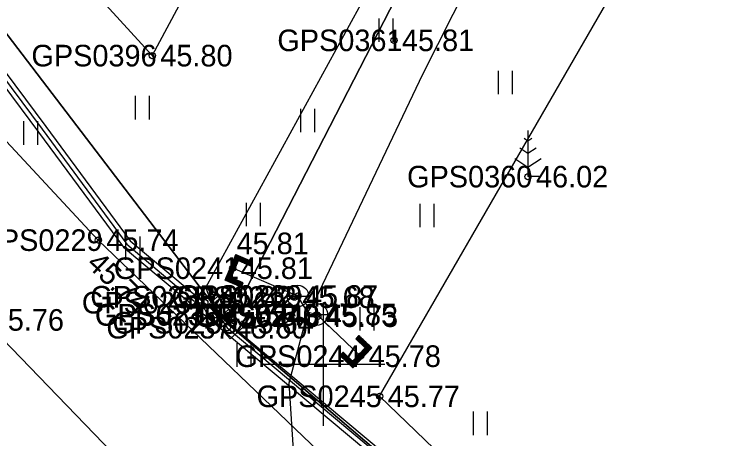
# Model space of a CAD drawing. Extents: x 551623 to 559850, y 6561220 to 6567135.
# Drawn here: x 557239.98 to 557262.93, y 6565497.58 to 6565511.35 of the extents above; entities that cross this region are included whole.
import ezdxf

# ---------------------------------------------------------------- set-up
doc = ezdxf.new("R2010")
doc.units = 0
for name, color, linetype in [('ELRAJATISMP', 7, 'Continuous'), ('HALJASTUS', 7, 'Continuous'), ('KORGUS-EH2000', 7, 'Continuous'), ('MOOTKORG-EH2000', 7, 'Continuous'), ('MOOTMPUNKT', 7, 'Continuous'), ('MOOTNR', 7, 'Continuous'), ('MOOTPIIR', 7, 'Continuous'), ('MPKAABEL', 7, 'Continuous'), ('PIIR', 7, 'Continuous'), ('PUU', 7, 'Continuous'), ('TEE', 7, 'Continuous'), ('VKAEV', 7, 'Continuous'), ('VORK', 7, 'Continuous'), ('VTRASS', 7, 'Continuous')]:
    doc.layers.add(name, color=color, linetype=linetype)

msp = doc.modelspace()

# ---------------------------------------------------------------- linework, layer by layer
at = {"layer": 'ELRAJATISMP'}
for p, q in [((557246.579, 6565502.192), (557246.136, 6565501.791)), ((557246.761, 6565501.99), (557246.319, 6565501.59)), ((557246.937, 6565501.767), (557246.493, 6565501.368)), ((557247.118, 6565501.565), (557246.674, 6565501.166))]:
    msp.add_line(p, q, dxfattribs=at)
for points in [[(557246.269, 6565502.534), (557247.071, 6565501.648), (557246.628, 6565501.248), (557245.826, 6565502.133)], [(557246.628, 6565502.111), (557247.426, 6565501.222), (557246.982, 6565500.823), (557246.184, 6565501.712)]]:
    msp.add_lwpolyline(points, close=True, dxfattribs=at)
at = {"layer": 'HALJASTUS'}
for p, q in [((557251.807, 6565511.208), (557251.807, 6565510.447)), ((557252.262, 6565511.208), (557252.262, 6565510.447)), ((557255.674, 6565509.509), (557255.674, 6565508.748)), ((557256.129, 6565509.509), (557256.129, 6565508.748)), ((557243.908, 6565508.694), (557243.908, 6565507.933)), ((557244.363, 6565508.694), (557244.363, 6565507.933)), ((557249.266, 6565508.28), (557249.266, 6565507.519)), ((557249.721, 6565508.28), (557249.721, 6565507.519)), ((557240.285, 6565507.874), (557240.285, 6565507.113)), ((557240.74, 6565507.874), (557240.74, 6565507.113)), ((557247.505, 6565505.231), (557247.505, 6565504.47)), ((557247.96, 6565505.231), (557247.96, 6565504.47)), ((557253.139, 6565505.199), (557253.139, 6565504.438)), ((557253.594, 6565505.199), (557253.594, 6565504.438)), ((557243.597, 6565504.141), (557243.597, 6565503.38)), ((557244.052, 6565504.141), (557244.052, 6565503.38)), ((557251.185, 6565501.846), (557251.185, 6565501.085)), ((557251.64, 6565501.846), (557251.64, 6565501.085)), ((557247.202, 6565500.676), (557247.202, 6565499.915)), ((557247.657, 6565500.676), (557247.657, 6565499.915)), ((557254.864, 6565498.461), (557254.864, 6565497.7)), ((557255.319, 6565498.461), (557255.319, 6565497.7))]:
    msp.add_line(p, q, dxfattribs=at)
at = {"layer": 'KORGUS-EH2000'}
for centre in [(557252.295, 6565510.496), (557244.461, 6565510.001), (557242.71, 6565504.019), (557247.067, 6565503.109), (557251.832, 6565498.956)]:
    msp.add_circle(centre, 0.1, dxfattribs=at)
at = {"layer": 'MOOTMPUNKT'}
for centre in [(557252.295, 6565510.496), (557244.461, 6565510.001), (557256.641, 6565506.078), (557242.71, 6565504.019), (557247.067, 6565503.109), (557246.372, 6565502.183), (557249.07, 6565502.169), (557249.183, 6565502.208), (557246.167, 6565501.993), (557246.519, 6565501.595), (557246.525, 6565501.598), (557249.794, 6565501.606), (557249.829, 6565501.554), (557246.892, 6565501.18), (557247.092, 6565501.338), (557251.215, 6565500.258), (557251.832, 6565498.956)]:
    msp.add_circle(centre, 0.1, dxfattribs=at)
at = {"layer": 'MOOTPIIR'}
msp.add_lwpolyline([(557260.359, 6565490.738), (557251.832, 6565498.956), (557268.521, 6565527.888), (557281.159, 6565552.652), (557282.992, 6565558.9), (557276.665, 6565563.199), (557274.078, 6565564.234), (557268.225, 6565556.681), (557258.656, 6565536.501), (557254.413, 6565528.556), (557244.461, 6565510.001), (557234.085, 6565521.347), (557221.944, 6565536.187), (557223.901, 6565547.053), (557226.743, 6565560.798), (557232.03, 6565580.807)], dxfattribs=at)
at = {"layer": 'MPKAABEL'}
for points in [[(557246.442, 6565501.845), (557246.199, 6565502.488), (557255.391, 6565519.289), (557261.648, 6565531.809), (557265.23, 6565538.852), (557269.18, 6565546.262), (557274.801, 6565557.82), (557276.711, 6565560.629), (557277.224, 6565560.664)], [(557210.324, 6565552.209), (557210.919, 6565551.325), (557211.435, 6565550.951), (557219.136, 6565539.657), (557222.243, 6565533.672), (557224.801, 6565528.638), (557233.939, 6565516.954), (557240.894, 6565507.613), (557243.634, 6565503.891), (557245.803, 6565502.047), (557246.442, 6565501.845), (557246.892, 6565501.18), (557256.964, 6565492.747), (557271.731, 6565479.147), (557281.188, 6565471.572), (557281.649, 6565470.848), (557281.274, 6565470.239), (557276.896, 6565463.876), (557276.667, 6565463.102)], [(557210.445, 6565552.298), (557211.028, 6565551.431), (557211.544, 6565551.057), (557219.265, 6565539.734), (557222.376, 6565533.74), (557224.928, 6565528.719), (557234.058, 6565517.045), (557241.014, 6565507.702), (557243.744, 6565503.995), (557257.063, 6565492.859), (557271.829, 6565479.261), (557281.302, 6565471.674), (557281.826, 6565470.849), (557281.4, 6565470.157), (557277.041, 6565463.822), (557276.667, 6565463.102)], [(557198.247, 6565444.937), (557198.026, 6565445.211), (557200.646, 6565457.974), (557202.187, 6565465.558), (557206.707, 6565485.587), (557208.094, 6565491.333), (557212.527, 6565511.307), (557212.975, 6565512.207), (557214.075, 6565512.831), (557223.402, 6565514.946), (557231.912, 6565517.512), (557233.82, 6565516.863), (557240.773, 6565507.524), (557243.524, 6565503.788), (557256.865, 6565492.634), (557271.634, 6565479.033), (557281.075, 6565471.471), (557281.472, 6565470.847), (557281.148, 6565470.321), (557276.757, 6565463.94), (557276.667, 6565463.102)]]:
    msp.add_lwpolyline(points, dxfattribs=at)
at = {"layer": 'PIIR'}
for points in [[(557220.72, 6565535.64), (557233.99, 6565592.65), (557277.21, 6565560.2), (557246.92, 6565501.3)], [(557275.95, 6565476.52), (557246.92, 6565501.3), (557277.21, 6565560.2), (557316.44, 6565530.71)], [(557224.65, 6565513.73), (557217.51, 6565539.84), (557220.72, 6565535.64), (557246.92, 6565501.3), (557275.95, 6565476.52), (557283.59, 6565470.01), (557285.82, 6565468.48), (557319.26, 6565446.05), (557321.79, 6565446.66), (557331.72, 6565439.99), (557325.05, 6565430.04), (557276.37, 6565462.87), (557239.51, 6565494.32)]]:
    msp.add_lwpolyline(points, close=True, dxfattribs=at)
at = {"layer": 'PUU'}
for p, q in [((557256.641, 6565507.578), (557256.641, 6565506.078)), ((557256.641, 6565507.228), (557256.516, 6565507.31)), ((557256.765, 6565507.31), (557256.641, 6565507.228)), ((557256.641, 6565506.828), (557256.374, 6565507.005)), ((557256.907, 6565507.005), (557256.641, 6565506.828)), ((557256.216, 6565506.667), (557256.641, 6565506.384)), ((557256.641, 6565506.384), (557257.065, 6565506.667)), ((557257.001, 6565506.078), (557256.641, 6565506.078))]:
    msp.add_line(p, q, dxfattribs=at)
at = {"layer": 'TEE'}
for points in [[(557277.973, 6565478.317), (557275.729, 6565477.187), (557273.177, 6565477.72), (557270.593, 6565478.82), (557267.946, 6565480.886), (557258.346, 6565489.175), (557251.641, 6565495.454), (557242.71, 6565504.019), (557237.034, 6565510.11), (557235.563, 6565512.631), (557231.765, 6565516.646), (557229.333, 6565520.693), (557226.494, 6565523.368), (557223.71, 6565524.901), (557220.093, 6565527.969)], [(557245.289, 6565486.602), (557245.974, 6565487.164), (557248.278, 6565489.549), (557248.53, 6565491.568), (557238.996, 6565501.431), (557232.152, 6565509.138), (557228.189, 6565513.503), (557219.679, 6565522.47), (557218.132, 6565523.041), (557217.28, 6565522.844), (557215.684, 6565522.075), (557214.253, 6565520.511)]]:
    msp.add_lwpolyline(points, dxfattribs=at)
at = {"layer": 'VKAEV'}
for p, q in [((557248.833, 6565502.208), (557249.533, 6565502.208)), ((557248.936, 6565501.96), (557248.796, 6565501.821)), ((557249.43, 6565501.96), (557249.57, 6565501.821)), ((557249.444, 6565501.606), (557250.144, 6565501.606)), ((557249.546, 6565501.358), (557249.407, 6565501.219)), ((557250.041, 6565501.358), (557250.181, 6565501.219))]:
    msp.add_line(p, q, dxfattribs=at)
for centre in [(557249.183, 6565502.208), (557249.794, 6565501.606)]:
    msp.add_circle(centre, 0.35, dxfattribs=at)
at = {"layer": 'VORK'}
for p, q in [((557250, 6565502), (557250, 6565498)), ((557248, 6565500), (557252, 6565500))]:
    msp.add_line(p, q, dxfattribs=at)
at = {"layer": 'VTRASS'}
for p, q in [((557246.821, 6565502.724), (557247.174, 6565503.552)), ((557247.144, 6565503.483), (557247.243, 6565503.523)), ((557247.158, 6565503.515), (557247.21, 6565503.536)), ((557247.172, 6565503.548), (557247.178, 6565503.55)), ((557247.174, 6565503.552), (557247.703, 6565503.327)), ((557246.92, 6565502.763), (557247.213, 6565503.454)), ((557247.018, 6565502.803), (557247.253, 6565503.355)), ((557247.033, 6565503.222), (557247.23, 6565503.302)), ((557247.047, 6565503.254), (557247.244, 6565503.334)), ((557247.061, 6565503.287), (557247.437, 6565503.44)), ((557247.075, 6565503.32), (557247.405, 6565503.454)), ((557247.089, 6565503.352), (557247.373, 6565503.467)), ((557247.103, 6565503.385), (557247.34, 6565503.481)), ((557247.117, 6565503.417), (557247.308, 6565503.495)), ((557247.13, 6565503.45), (557247.275, 6565503.509)), ((557247.213, 6565503.454), (557247.674, 6565503.258)), ((557247.253, 6565503.355), (557247.644, 6565503.189)), ((557247.274, 6565503.346), (557247.47, 6565503.426)), ((557247.306, 6565503.333), (557247.502, 6565503.412)), ((557247.339, 6565503.319), (557247.535, 6565503.398)), ((557247.371, 6565503.305), (557247.567, 6565503.385)), ((557247.404, 6565503.291), (557247.6, 6565503.371)), ((557247.436, 6565503.277), (557247.632, 6565503.357)), ((557247.469, 6565503.263), (557247.665, 6565503.343)), ((557247.501, 6565503.25), (557247.697, 6565503.329)), ((557247.533, 6565503.236), (557247.692, 6565503.3)), ((557247.644, 6565503.189), (557247.703, 6565503.327)), ((557246.936, 6565502.993), (557247.133, 6565503.073)), ((557246.95, 6565503.026), (557247.147, 6565503.106)), ((557246.964, 6565503.059), (557247.161, 6565503.139)), ((557246.978, 6565503.091), (557247.175, 6565503.171)), ((557246.992, 6565503.124), (557247.189, 6565503.204)), ((557247.006, 6565503.157), (557247.203, 6565503.237)), ((557247.019, 6565503.189), (557247.216, 6565503.269)), ((557247.566, 6565503.222), (557247.678, 6565503.267)), ((557247.598, 6565503.208), (557247.664, 6565503.235)), ((557247.631, 6565503.194), (557247.65, 6565503.202)), ((557246.839, 6565502.765), (557247.036, 6565502.845)), ((557246.853, 6565502.798), (557247.05, 6565502.878)), ((557246.867, 6565502.83), (557247.064, 6565502.91)), ((557246.881, 6565502.863), (557247.078, 6565502.943)), ((557246.894, 6565502.896), (557247.092, 6565502.976)), ((557246.908, 6565502.928), (557247.105, 6565503.008)), ((557246.922, 6565502.961), (557247.119, 6565503.041)), ((557247.35, 6565502.499), (557246.821, 6565502.724)), ((557246.825, 6565502.733), (557247.022, 6565502.813)), ((557246.845, 6565502.714), (557247.041, 6565502.793)), ((557246.878, 6565502.7), (557247.074, 6565502.779)), ((557246.91, 6565502.686), (557247.106, 6565502.766)), ((557247.38, 6565502.568), (557246.92, 6565502.763)), ((557246.942, 6565502.672), (557247.139, 6565502.752)), ((557246.975, 6565502.658), (557247.171, 6565502.738)), ((557247.007, 6565502.645), (557247.203, 6565502.724)), ((557247.409, 6565502.637), (557247.018, 6565502.803)), ((557247.04, 6565502.631), (557247.236, 6565502.71)), ((557247.072, 6565502.617), (557247.268, 6565502.697)), ((557247.105, 6565502.603), (557247.301, 6565502.683)), ((557247.137, 6565502.589), (557247.333, 6565502.669)), ((557247.17, 6565502.576), (557247.366, 6565502.655)), ((557247.202, 6565502.562), (557247.398, 6565502.641)), ((557247.235, 6565502.548), (557247.4, 6565502.615)), ((557247.35, 6565502.499), (557247.409, 6565502.637)), ((557247.267, 6565502.534), (557247.386, 6565502.583)), ((557247.299, 6565502.52), (557247.372, 6565502.55)), ((557247.332, 6565502.507), (557247.358, 6565502.517)), ((557251.162, 6565500.928), (557251.059, 6565500.819)), ((557251.059, 6565500.819), (557251.367, 6565500.527)), ((557251.279, 6565500.817), (557251.067, 6565500.811)), ((557251.253, 6565500.841), (557251.075, 6565500.836)), ((557251.305, 6565500.793), (557251.093, 6565500.787)), ((557251.228, 6565500.866), (557251.099, 6565500.862)), ((557251.11, 6565500.874), (557251.473, 6565500.53)), ((557251.33, 6565500.769), (557251.119, 6565500.762)), ((557251.202, 6565500.89), (557251.124, 6565500.888)), ((557251.177, 6565500.914), (557251.148, 6565500.913)), ((557251.162, 6565500.928), (557251.579, 6565500.532)), ((557251.356, 6565500.744), (557251.144, 6565500.738)), ((557251.381, 6565500.72), (557251.17, 6565500.714)), ((557251.407, 6565500.696), (557251.195, 6565500.69)), ((557251.432, 6565500.671), (557251.221, 6565500.665)), ((557251.458, 6565500.647), (557251.247, 6565500.641)), ((557251.484, 6565500.623), (557251.272, 6565500.617)), ((557251.509, 6565500.599), (557251.298, 6565500.593)), ((557251.535, 6565500.574), (557251.323, 6565500.568)), ((557251.56, 6565500.55), (557251.349, 6565500.544)), ((557250.646, 6565500.384), (557250.543, 6565500.275)), ((557250.708, 6565500.325), (557250.587, 6565500.322)), ((557250.957, 6565499.985), (557250.594, 6565500.33)), ((557250.682, 6565500.35), (557250.611, 6565500.348)), ((557250.656, 6565500.374), (557250.636, 6565500.373)), ((557250.954, 6565500.091), (557250.646, 6565500.384)), ((557251.367, 6565500.527), (557250.954, 6565500.091)), ((557251.473, 6565500.53), (557250.957, 6565499.985)), ((557251.579, 6565500.532), (557250.96, 6565499.879)), ((557251.377, 6565500.32), (557251.165, 6565500.314)), ((557251.402, 6565500.345), (557251.189, 6565500.339)), ((557251.426, 6565500.371), (557251.214, 6565500.365)), ((557251.451, 6565500.397), (557251.238, 6565500.391)), ((557251.475, 6565500.423), (557251.262, 6565500.416)), ((557251.499, 6565500.448), (557251.287, 6565500.442)), ((557251.524, 6565500.474), (557251.311, 6565500.468)), ((557251.548, 6565500.5), (557251.336, 6565500.494)), ((557251.573, 6565500.525), (557251.36, 6565500.519)), ((557250.96, 6565499.879), (557250.543, 6565500.275)), ((557250.759, 6565500.277), (557250.547, 6565500.271)), ((557250.733, 6565500.301), (557250.563, 6565500.296)), ((557250.784, 6565500.253), (557250.573, 6565500.247)), ((557250.81, 6565500.228), (557250.598, 6565500.222)), ((557250.835, 6565500.204), (557250.624, 6565500.198)), ((557250.861, 6565500.18), (557250.65, 6565500.174)), ((557250.887, 6565500.156), (557250.675, 6565500.149)), ((557250.912, 6565500.131), (557250.701, 6565500.125)), ((557250.938, 6565500.107), (557250.726, 6565500.101)), ((557251.158, 6565500.088), (557250.752, 6565500.077)), ((557251.182, 6565500.114), (557250.97, 6565500.108)), ((557251.207, 6565500.14), (557250.994, 6565500.134)), ((557251.231, 6565500.165), (557251.018, 6565500.159)), ((557251.255, 6565500.191), (557251.043, 6565500.185)), ((557251.28, 6565500.217), (557251.067, 6565500.211)), ((557251.304, 6565500.243), (557251.092, 6565500.236)), ((557251.329, 6565500.268), (557251.116, 6565500.262)), ((557251.353, 6565500.294), (557251.14, 6565500.288)), ((557251.133, 6565500.063), (557250.777, 6565500.052)), ((557251.109, 6565500.037), (557250.803, 6565500.028)), ((557251.085, 6565500.011), (557250.829, 6565500.004)), ((557251.06, 6565499.985), (557250.854, 6565499.98)), ((557251.036, 6565499.96), (557250.88, 6565499.955)), ((557251.011, 6565499.934), (557250.905, 6565499.931)), ((557250.987, 6565499.908), (557250.931, 6565499.907)), ((557250.963, 6565499.883), (557250.957, 6565499.882))]:
    msp.add_line(p, q, dxfattribs=at)
for points in [[(557248.937, 6565487.668), (557249.698, 6565488.968), (557249.422, 6565491.351), (557248.901, 6565499.396), (557249.509, 6565501.671), (557249.771, 6565502.141), (557253.236, 6565509.405), (557257.639, 6565518.129), (557262.453, 6565527.299), (557267.54, 6565537.44), (557271.468, 6565545.746), (557276.385, 6565554.773), (557278.806, 6565559.631), (557279.936, 6565561.196)], [(557249.509, 6565501.671), (557249.183, 6565502.208), (557247.067, 6565503.109)], [(557251.215, 6565500.258), (557249.794, 6565501.606), (557249.509, 6565501.671)]]:
    msp.add_lwpolyline(points, dxfattribs=at)

# ---------------------------------------------------------------- texts
at = {"layer": 'KORGUS-EH2000'}
for s, p in [(' 45.81', (557252.295, 6565510.146)), (' 45.80', (557244.461, 6565509.651)), (' 45.81', (557246.932, 6565503.564)), (' 45.77', (557251.832, 6565498.606))]:
    msp.add_text(s, height=0.7, dxfattribs=at).set_placement(p)
msp.add_text(' 45.74', height=0.7, rotation=316.1961, dxfattribs=at).set_placement((557242.105, 6565503.387))
at = {"layer": 'MOOTKORG-EH2000'}
for s, p in [(' 45.81', (557252.295, 6565510.146)), (' 45.80', (557244.461, 6565509.651)), (' 46.02', (557256.641, 6565505.728)), (' 45.74', (557242.71, 6565503.669)), (' 45.81', (557247.067, 6565502.759)), (' 45.62', (557246.372, 6565501.833)), (' 45.68', (557249.07, 6565501.819)), (' 45.87', (557249.183, 6565501.858)), (' 45.62', (557246.167, 6565501.643)), (' 45.58', (557246.519, 6565501.245)), (' 45.58', (557246.525, 6565501.248)), (' 45.85', (557249.794, 6565501.256)), (' 45.73', (557249.829, 6565501.204)), (' 45.76', (557238.996, 6565501.082)), (' 45.64', (557247.092, 6565500.988)), (' 45.60', (557246.892, 6565500.83)), (' 45.78', (557251.215, 6565499.907)), (' 45.77', (557251.832, 6565498.606))]:
    msp.add_text(s, height=0.7, dxfattribs=at).set_placement(p)
at = {"layer": 'MOOTNR'}
for s, p in [('GPS0361 ', (557248.515, 6565510.146)), ('GPS0396 ', (557240.542, 6565509.651)), ('GPS0360 ', (557252.721, 6565505.728)), ('GPS0229 ', (557238.791, 6565503.669)), ('GPS0241 ', (557243.217, 6565502.759)), ('GPS0233 ', (557242.452, 6565501.833)), ('GPS0242 ', (557245.08, 6565501.819)), ('GPS0239 ', (557245.263, 6565501.858)), ('GPS0234 ', (557242.178, 6565501.643)), ('GPS0236 ', (557242.599, 6565501.245)), ('GPS0235 ', (557242.605, 6565501.248)), ('GPS0240 ', (557245.804, 6565501.256)), ('GPS0243 ', (557245.839, 6565501.204)), ('GPS0238 ', (557243.172, 6565500.988)), ('GPS0237 ', (557242.972, 6565500.83)), ('GPS0244 ', (557247.155, 6565499.907)), ('GPS0245 ', (557247.842, 6565498.606))]:
    msp.add_text(s, height=0.7, dxfattribs=at).set_placement(p)

doc.saveas('drawing.dxf')
